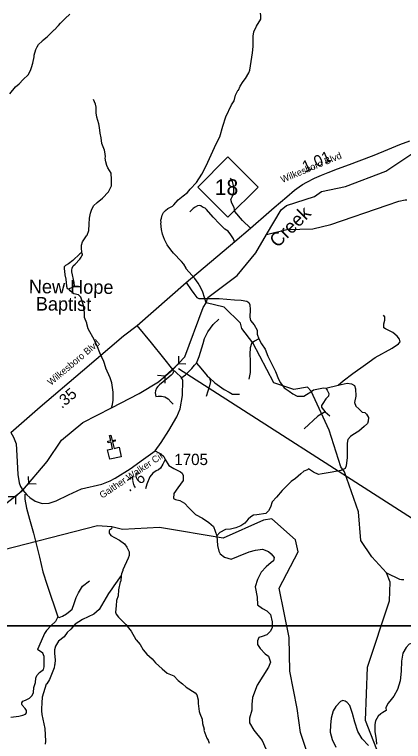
# Model space of a CAD drawing. Extents: x 1159738 to 1321356, y 736314 to 882035.
# Drawn here: x 1275602 to 1279907, y 809723 to 817778 of the extents above; entities that cross this region are included whole.
import ezdxf

# ---------------------------------------------------------------- set-up
doc = ezdxf.new("R2010")
doc.units = 0
for name, color, linetype in [('Exist Cultural Church CELL', 7, 'Continuous'), ('Exist Cultural Church Label', 7, 'Continuous'), ('Exist Hydrographic Creek Single Shore', 7, 'Continuous'), ('Exist Hydrographic Creek Single Shore Label', 7, 'Continuous'), ('Exist Hydrographic Misc Water Feature', 7, 'Continuous'), ('Exist Road Non-System Type 51', 7, 'Continuous'), ('Exist Road Primary NC Attributed', 7, 'Continuous'), ('Exist Road Primary NC Label', 7, 'Continuous'), ('Exist Road Primary NC Mileage Hundredths English Label', 7, 'Continuous'), ('Exist Road Primary NC Shield CELL', 7, 'Continuous'), ('Exist Road Primary NC Shield Number Label', 7, 'Continuous'), ('Exist Road Secondary Mileage Hundredths English Label', 7, 'Continuous'), ('Exist Road Secondary Structure Culvert CELL', 7, 'Continuous'), ('Exist Road Secondary Structure Culvert Number Label', 7, 'Continuous'), ('Exist Road Secondary Structure Pipe CELL', 7, 'Continuous'), ('Exist Road Secondary Type 51 Attributed', 7, 'Continuous'), ('Exist Road Secondary Type 51 Label', 7, 'Continuous'), ('Exist Road Secondary Type 51 Number Label', 7, 'Continuous'), ('Map Preparation Inset Cut Line', 7, 'Continuous')]:
    doc.layers.add(name, color=color, linetype=linetype)

msp = doc.modelspace()

# ---------------------------------------------------------------- linework, layer by layer
at = {"layer": 'Exist Cultural Church CELL'}
msp.add_lwpolyline([(1276632, 812954), (1276687.5, 812966.6), (1276670.7, 813040.9), (1276639.5, 813033.8), (1276636, 813049.4), (1276667.2, 813056.5), (1276654, 813115.1), (1276669.6, 813118.7), (1276682.9, 813060), (1276714.1, 813067), (1276717.6, 813051.5), (1276686.4, 813044.4), (1276703.1, 812970.1), (1276759.4, 812982.7), (1276782.8, 812878.9), (1276655.4, 812850.1)], close=True, dxfattribs=at)
at = {"layer": 'Exist Hydrographic Creek Single Shore'}
for points in [[(1277725, 814583.4), (1277742.9, 814642.2), (1278066, 814885.2), (1278272.7, 815139.6), (1278390.4, 815342.6), (1278553.2, 815613.3), (1278613.3, 815663.5), (1278924, 815763.7), (1278999.1, 815816.4), (1279265.9, 815872.2), (1279711.9, 816043.8), (1280068, 816279.6)], [(1277353.7, 813844.8), (1277488.4, 813984.2), (1277690.7, 814530.3), (1277725, 814583.4)], [(1275692.7, 812508.7), (1275964, 812826.5), (1276119.9, 813063), (1276358, 813258.5), (1276675.3, 813418.9), (1276983, 813577.5), (1277194.9, 813709.6), (1277353.7, 813844.8)], [(1275306, 811835.2), (1275332.9, 811933.1), (1275482.9, 812341.6), (1275692.7, 812508.7)]]:
    msp.add_lwpolyline(points, dxfattribs=at)
at = {"layer": 'Exist Hydrographic Misc Water Feature'}
for points in [[(1275550.9, 816898.8), (1275613.3, 816976.9), (1275653.2, 817010.2), (1275698.3, 817058.7), (1275751.4, 817108.6), (1275778.9, 817159.7), (1275789.9, 817191.4), (1275803.4, 817238.9), (1275817.6, 817310.5), (1275818.1, 817326.5), (1275836, 817389.9), (1275851, 817421.5), (1275867.7, 817444.9), (1275908.9, 817483.7), (1275911.2, 817491.6), (1275964.4, 817529.9), (1276041.4, 817609), (1276046.8, 817611.4), (1276075.9, 817646.5), (1276090.3, 817658), (1276109, 817681.4), (1276162.7, 817735.8), (1276212.2, 817782.2)], [(1277725, 814583.4), (1277685, 814703.5), (1277664.4, 814748.2), (1277634.2, 814801.9), (1277597.9, 814855.1), (1277502.8, 814961.3), (1277501, 814969.4), (1277474.3, 815012.2), (1277449.3, 815043), (1277360, 815135.8), (1277331, 815170.7), (1277292.7, 815225.9), (1277262.8, 815283.7), (1277238.4, 815345.6), (1277228.4, 815397.7), (1277222.1, 815468.1), (1277224.2, 815474.1), (1277223, 815498.1), (1277227.7, 815522), (1277236.7, 815553.7), (1277251.7, 815585.3), (1277274.3, 815608.6), (1277299, 815627.8), (1277349.9, 815656.2), (1277366.3, 815669.7), (1277411.9, 815724.3), (1277467.4, 815770.5), (1277516.5, 815805), (1277547.2, 815844.9), (1277615.9, 815915.9), (1277674.7, 816008), (1277723.6, 816102.5), (1277832.3, 816344.2), (1277875.5, 816421.8), (1277909.1, 816540.8), (1277942.3, 816643.8), (1278002.4, 816777.9), (1278031.7, 816821), (1278049.7, 816884.4), (1278073.2, 816935.7), (1278079.4, 816941.5), (1278098.7, 816982.9), (1278132.4, 817037.9), (1278157.3, 817069.1), (1278195.2, 817131.9), (1278206.2, 817163.6), (1278235.8, 817355), (1278243.4, 817425.6), (1278241.7, 817538.6), (1278251.1, 817586.2), (1278279.1, 817649.4), (1278327.5, 817727.9), (1278328.7, 817767.9), (1278325.4, 817791.9)], [(1276348.4, 815136.8), (1276341.4, 815197.7), (1276342.2, 815221.7), (1276355.3, 815261.3), (1276397.1, 815325.8), (1276405.5, 815331.7), (1276422.9, 815383.5), (1276429.3, 815456.8), (1276431.4, 815523), (1276441, 815578.7), (1276452, 815610.3), (1276477.5, 815657.6), (1276516.7, 815696.3), (1276574.1, 815742.6), (1276640.3, 815812.5), (1276674.4, 815879.4), (1276676.5, 815951.3), (1276670.6, 816019.5), (1276634.5, 816080.7), (1276623.2, 816105), (1276612.4, 816145.4), (1276605.7, 816185.6), (1276608.1, 816201.6), (1276605.2, 816233.7), (1276596.3, 816273.9), (1276569.8, 816349.6), (1276562.5, 816411), (1276548.2, 816465.2), (1276542, 816527.6), (1276533.3, 816567.9), (1276511.5, 816640.6), (1276506.9, 816688.8), (1276506.9, 816752.8), (1276499.9, 816785), (1276475.5, 816837.8)], [(1278390.4, 815342.6), (1278618, 815396), (1278902.2, 815403.9), (1279102.7, 815449.9), (1279725.3, 815667.7), (1279854.7, 815709.6), (1279927.2, 815725.4), (1279943.9, 815724.2)], [(1276348.4, 815136.8), (1276337.5, 815133.9), (1276323.2, 815126.3), (1276249, 815054.6), (1276199.8, 815016.2), (1276167.2, 814997.2), (1276152.8, 814983.6), (1276150.6, 814975.7), (1276154.9, 814919.5), (1276158.6, 814911.4), (1276158.1, 814895.4), (1276168.6, 814847.1), (1276178.1, 814766.8), (1276183.5, 814742.6), (1276204.2, 814739.8)], [(1276204.2, 814739.8), (1276252.1, 814762.5), (1276264.4, 814772.1), (1276261.5, 814808.2), (1276237.2, 814929), (1276235.7, 814945), (1276238.4, 814968.9), (1276249.1, 814992.6), (1276273.8, 815013.9), (1276323.4, 815066.3), (1276340.1, 815089.8), (1276348.6, 815105.5), (1276352.4, 815114), (1276353.5, 815123.3), (1276348.4, 815136.8)], [(1276675.3, 813418.9), (1276686.6, 813458.6), (1276694.1, 813506.4), (1276695.3, 813546.4), (1276692.7, 813594.5), (1276677.9, 813699), (1276661.8, 813751.2), (1276612.2, 813859.2), (1276613, 813865), (1276589, 813933.8), (1276545.9, 814031.1), (1276521.9, 814095.9), (1276488.1, 814169), (1276417.9, 814295.2), (1276403.4, 814351.9), (1276403.9, 814359.6), (1276377.8, 814420.5), (1276375.6, 814480.6), (1276368.5, 814512.8), (1276370.8, 814520.7), (1276367.5, 814544.8), (1276336.5, 814645.8), (1276311.4, 814672.6), (1276257.7, 814684.3), (1276242, 814692.8), (1276216.7, 814715.6), (1276204.2, 814739.8)], [(1279637.1, 809568.6), (1279488, 809955.7), (1279510, 810546.1), (1279754, 811283.1), (1279759, 811489.8), (1279720, 811592.4), (1279557, 811769.6), (1279437, 811949.3), (1279411, 812268.3), (1279254.9, 812711.2), (1279215, 812764.6), (1279083, 813174.3), (1278884.9, 813604.9), (1278844.9, 813648.5), (1278693.9, 813625.2), (1278470.9, 813698.6), (1278239.9, 814139.8), (1278117.9, 814299.9), (1278103, 814359.2), (1277924, 814536.8), (1277725, 814583.4)], [(1278971.1, 807924.3), (1278851, 808136.8), (1278838.1, 808629.4), (1278926, 809143.1), (1278952, 809185.2), (1278938, 809316.7), (1278767, 809822.4), (1278732, 810089.1), (1278651, 810501), (1278643, 810875.4), (1278531, 811422.5), (1278742, 811825.3), (1278710.9, 811957.3), (1278450, 812189.1), (1278357.9, 812174.5), (1277910.9, 811976.6), (1277204.9, 812095.9), (1276796, 812071.2), (1276677.4, 812101), (1276521.9, 812112.8), (1275339, 811808.3), (1275306, 811835.2)], [(1276677.4, 812101), (1276674.6, 812080.8), (1276654, 812063.4), (1276649.8, 812055.6), (1276649, 812031.6), (1276660.5, 812015.2), (1276668.3, 812007), (1276707.6, 811981.7), (1276762.7, 811954), (1276817.5, 811912.3), (1276846.4, 811877.4), (1276870.8, 811824.6), (1276869.6, 811784.6), (1276860.7, 811752.9), (1276800.8, 811626.8), (1276800.5, 811618.8), (1276785.4, 811581.2), (1276783, 811561.2)], [(1276783, 811561.2), (1276699.3, 811447.9), (1276680.2, 811414.5), (1276640.6, 811363.7), (1276537.2, 811185), (1276481.5, 811132.7), (1276355.7, 811074.6), (1276274.1, 811023.2), (1276224.4, 810968.7), (1276183.3, 810930), (1276149.7, 810883), (1276088.2, 810833), (1276056.5, 810777.9), (1276045.3, 810738.3), (1276044.1, 810698.3), (1276049.9, 810626.1), (1276048.4, 810578.2), (1276044.2, 810570.3), (1276039.2, 810538.4), (1275987.2, 810408.1), (1275958.8, 810360.1), (1275953.6, 810357.1), (1275909.3, 810214.5), (1275908.6, 810190.5), (1275904.1, 810174.6), (1275900.6, 810062.7), (1275903.5, 810022.6), (1275937.9, 809866.3), (1275946.4, 809725.3), (1275941.4, 809693.4)], [(1276783, 811561.2), (1276776.9, 811499.5), (1276772.6, 811491.6), (1276753.9, 811404.2), (1276747.9, 811336.3), (1276730.3, 811284.9), (1276728.5, 811225), (1276720.4, 811157.2), (1276727.7, 811133), (1276752.7, 811100.2), (1276832.3, 811019.6), (1276894, 810943.7), (1276943.2, 810852.7), (1276949.1, 810850), (1276991.6, 810796.6), (1277025.8, 810739.5), (1277066.4, 810692.3), (1277124.8, 810638.5), (1277161.5, 810595.3), (1277235.4, 810527), (1277290, 810481.2), (1277365.1, 810448.9), (1277411.6, 810399.4), (1277462.5, 810361.8), (1277503.4, 810324.5), (1277599.6, 810263.5), (1277618.8, 810238.9), (1277633.2, 810184.4), (1277634, 810144.4), (1277647.2, 810055.9), (1277652.6, 810031.8), (1277678.7, 809971), (1277683.7, 809921.1), (1277699.5, 809858.5), (1277699, 809850.3), (1277732.3, 809761.2), (1277745.6, 809736.8), (1277756.6, 809704.5)], [(1279720, 811592.4), (1279863, 811522.7), (1279886.9, 811518), (1279910.9, 811517.2)]]:
    msp.add_lwpolyline(points, dxfattribs=at)
at = {"layer": 'Exist Road Non-System Type 51'}
for p, q in [((1279048.5, 813638.9), (1279185.9, 813672.1)), ((1279041.3, 813375.5), (1279092.3, 813330.1))]:
    msp.add_line(p, q, dxfattribs=at)
for points in [[(1278212.6, 815410.5), (1278127.1, 815495.3), (1278039.2, 815597.4), (1278033.5, 815640), (1278008, 815688.2), (1277996.7, 815727.9), (1278016.5, 815764.8), (1278027.9, 815810.2), (1278030.7, 815869.8), (1278016.5, 815929.3), (1277993.8, 815963.4)], [(1278038.2, 815259.8), (1278024.6, 815292.8), (1277996.2, 815337.1), (1277965.5, 815378), (1277929.2, 815401.8), (1277872.4, 815457.5), (1277802.1, 815532.5), (1277727.2, 815617.7), (1277711.3, 815631.3), (1277682.9, 815644.9), (1277662.5, 815657.4), (1277647.7, 815660.8), (1277627.3, 815658.6), (1277601.2, 815643.8), (1277580.7, 815629), (1277541, 815590.4)], [(1277502.5, 814809.9), (1277558.1, 814728), (1277585.1, 814687.3), (1277619.1, 814643.3), (1277643.2, 814633), (1277670.1, 814630.2), (1277865.7, 814631.6), (1278038.6, 814618.8), (1278109.5, 814614.6), (1278174.7, 814601.8), (1278195.9, 814586.2), (1278205.9, 814560.7), (1278208.7, 814511), (1278205.9, 814425.9), (1278214.4, 814386.2), (1278255.5, 814340.8), (1278289.5, 814281.3), (1278289.5, 814237.3), (1278307.5, 814183)], [(1279185.9, 813672.1), (1279239.3, 813720.5), (1279346.2, 813802), (1279488.6, 813898.7), (1279593, 813977.6), (1279781.2, 814082), (1279852.5, 814127.9), (1279870.3, 814153.3), (1279865.2, 814181.3), (1279837.2, 814214.4), (1279791.4, 814255.2), (1279707.4, 814295.9), (1279689.6, 814306.1), (1279689.6, 814349.4), (1279699.8, 814392.6), (1279699.8, 814428.3), (1279687.1, 814448.7)], [(1277615.3, 813914.1), (1277646.5, 813990), (1277689, 814131.8), (1277706, 814189.9), (1277740.1, 814262.3), (1277771.2, 814304.8), (1277802.4, 814344.5), (1277861.9, 814401.3)], [(1278307.5, 814183), (1278258.2, 814158.9), (1278225.6, 814133.4), (1278211.4, 814083.7), (1278207.2, 814014.2), (1278211.4, 813941.9), (1278208.6, 813810), (1278194.4, 813737.7)], [(1278307.5, 814183), (1278335.9, 814127.7), (1278375.5, 814069.6), (1278406.7, 813991.6), (1278450.7, 813905), (1278488.9, 813821.4), (1278522.9, 813736.3), (1278547, 813696.5), (1278588.1, 813641.2), (1278643.2, 813603.4), (1278684.3, 813575), (1278729.6, 813550.9), (1278765.1, 813548.1), (1278806.2, 813550.9), (1278834.5, 813567.9), (1278882.7, 813597.7), (1278911, 813619), (1278964.9, 813630.3), (1279021.6, 813641.7), (1279048.5, 813638.9)], [(1277444.4, 813749.4), (1277493.4, 813785.7), (1277565.9, 813854.3), (1277595.7, 813891.2), (1277615.3, 813914.1)], [(1277615.3, 813914.1), (1277665.4, 813860), (1277734.4, 813775.8), (1277759.9, 813751.7)], [(1277361, 813821), (1277353.8, 813801.2), (1277337.1, 813781.3), (1277288.6, 813740.7), (1277208.3, 813675.5), (1277187.9, 813654.8), (1277173.7, 813639.2), (1277162.2, 813608.6), (1277159.2, 813585.5), (1277164.9, 813547.2), (1277190.1, 813549.8), (1277229.8, 813551.3), (1277265.2, 813541.3), (1277302.1, 813520.1), (1277334.7, 813484.6), (1277357.4, 813459.1)], [(1277759.9, 813751.7), (1277772.5, 813711.3), (1277761.1, 813664.5), (1277721.4, 813545.4)], [(1277759.9, 813751.7), (1277818.9, 813695.5), (1277920.9, 813623.1), (1277979, 813593.4), (1278015.9, 813572.1), (1278091, 813573.5)], [(1279185.9, 813672.1), (1279285.1, 813695), (1279333.4, 813684.9), (1279364, 813667), (1279376.7, 813631.4), (1279379.2, 813549.9), (1279366.5, 813478.6), (1279379.2, 813440.4), (1279412.3, 813407.3), (1279450.5, 813371.7), (1279478.5, 813369.2), (1279498.8, 813351.3), (1279519.2, 813314.6), (1279516.6, 813273.9), (1279509, 813248.4), (1279473.4, 813212.8), (1279412.3, 813161.9), (1279346.2, 813121.1), (1279320.7, 813100.8), (1279292.7, 813067.7), (1279285.1, 813026.9), (1279285.1, 812871.6), (1279272.4, 812777.4), (1279262.2, 812749.4), (1279213.9, 812724), (1279117.2, 812706.1), (1279007.8, 812688.3), (1278967.1, 812683.2), (1278911.1, 812706.1), (1278857.7, 812744.3), (1278843.4, 812734.4), (1278802.7, 812716.6), (1278772.2, 812688.6), (1278713.7, 812637.6), (1278665.3, 812604.5), (1278564.2, 812504.3), (1278500.6, 812430.5), (1278454.8, 812379.5), (1278437, 812318.4), (1278414.1, 812280.2), (1278383.5, 812249.7), (1278284.3, 812234.4), (1278248.7, 812231.9), (1278218.2, 812211.5), (1278187.6, 812186), (1278152, 812142.8), (1278106.2, 812112.2), (1278050.2, 812091.8), (1277994.3, 812076.6), (1277938.3, 812071.5), (1277874.7, 812038.4), (1277840.3, 812002.7)], [(1279048.5, 813638.9), (1279062.7, 813617.6), (1279079.7, 813577.9), (1279078.3, 813548.1), (1279048.5, 813519.7), (1279015.9, 813468.7), (1278998.9, 813446), (1279000.3, 813428.9), (1279017.3, 813403.4), (1279041.3, 813375.5)], [(1279041.3, 813375.5), (1278960.5, 813327.3), (1278807.4, 813186.9)], [(1277156.9, 812942.4), (1277192.8, 812924.6), (1277224, 812906.1), (1277253.7, 812879.2), (1277260.8, 812867.9), (1277267.9, 812848)], [(1277267.9, 812848), (1277245.2, 812795.5), (1277216.9, 812750.1), (1277195.6, 812733.1), (1277171.5, 812720.3), (1277133.2, 812694.8), (1277097.8, 812655.1), (1277066.6, 812575.7), (1277051, 812521.8)], [(1277267.9, 812848), (1277311.1, 812781.8), (1277367.1, 812746.2), (1277438.4, 812710.5), (1277458.7, 812695.2), (1277468.9, 812669.8), (1277468.9, 812613.8), (1277407.8, 812532.3), (1277367.1, 812471.2), (1277362, 812415.2), (1277382.4, 812405), (1277433.3, 812394.8), (1277484.1, 812364.3), (1277529.9, 812313.3), (1277606.3, 812237), (1277682.6, 812196.2), (1277753.8, 812150.4), (1277804.7, 812104.6), (1277840.3, 812002.7)], [(1275714.5, 812464), (1275714.5, 812406.6), (1275734.3, 812307.6), (1275766, 812184.9), (1275811.8, 812031.2), (1275876.7, 811765.6), (1275916.4, 811603.9), (1275961.8, 811453.6), (1276080.7, 811104.2)], [(1277840.3, 812002.7), (1277848.5, 811894.2), (1277863.8, 811833.1), (1277879, 811802.6), (1277924.8, 811766.9), (1278001.1, 811741.5), (1278082.6, 811777.1), (1278199.6, 811822.9), (1278270.8, 811843.3), (1278347.2, 811853.5), (1278413.3, 811828), (1278443.8, 811802.6), (1278474.4, 811761.8), (1278469.3, 811726.2), (1278443.8, 811705.8), (1278387.9, 811660), (1278331.9, 811598.9), (1278291.2, 811517.4), (1278265.7, 811435.9), (1278286.1, 811323.9), (1278291.2, 811237.3), (1278347.2, 811196.6), (1278393, 811171.1), (1278433.7, 811130.4), (1278454, 811048.9), (1278454, 810987.8), (1278433.7, 810947.1), (1278393, 810906.4), (1278342.1, 810886), (1278306.4, 810875.8), (1278291.2, 810840.2), (1278291.2, 810799.4), (1278321.7, 810753.6), (1278377.7, 810692.5), (1278413.3, 810667), (1278433.7, 810600.8), (1278413.3, 810544.8), (1278286.1, 810346.2), (1278235.2, 810208.8), (1278230.1, 810132.4), (1278230.1, 810071.3), (1278204.7, 809979.6), (1278204.7, 809928.7), (1278250.5, 809847.2), (1278342.1, 809735.2), (1278382.5, 809641.3)], [(1276080.7, 811104.2), (1276097.7, 811098.5), (1276134.5, 811112.7), (1276177.1, 811138.2), (1276218.2, 811169.4), (1276239.4, 811189.3), (1276262.1, 811251.7), (1276284.8, 811318.4), (1276310.3, 811369.4), (1276355.6, 811443.2), (1276432.5, 811503)], [(1276080.7, 811104.2), (1276070.5, 811082.1), (1276054.6, 811054.4), (1276009.1, 811006.9), (1275955.7, 810953.4), (1275933.9, 810919.8), (1275896.4, 810834.6), (1275856.8, 810743.5)], [(1275561.7, 809992.8), (1275648.9, 810005.4), (1275693.6, 810012.9), (1275721.8, 810024.8), (1275733.7, 810041.2), (1275733.7, 810068), (1275718.9, 810088.8), (1275686.1, 810126), (1275681.7, 810135), (1275681.7, 810152.9), (1275695, 810170.7), (1275721.8, 810181.1), (1275766.5, 810202), (1275797.7, 810233.3), (1275811.1, 810264.5), (1275817.1, 810322.6), (1275833.5, 810377.7), (1275839.4, 810423.9), (1275848.3, 810455.2), (1275878.1, 810486.5), (1275922.7, 810519.8), (1275930.1, 810549.6), (1275928.6, 810582.4), (1275931.6, 810628.5), (1275931.6, 810664.3), (1275915.2, 810700), (1275856.8, 810743.5)], [(1279996.7, 810808.3), (1279971.1, 810802.4), (1279935.7, 810763), (1279900.3, 810702), (1279886.5, 810611.4), (1279880.6, 810501.1), (1279870.7, 810396.7), (1279841.2, 810298.3), (1279799.9, 810223.4), (1279756.6, 810168.3), (1279733, 810142.7), (1279713.3, 810097.4), (1279715.3, 810066.5)], [(1279522, 809680.2), (1279451.2, 809751), (1279401.9, 809834.7), (1279367.6, 809937.7), (1279341.8, 810032.1), (1279311.8, 810122.3), (1279283.9, 810156.6), (1279260.3, 810171.6), (1279236.7, 810175.9), (1279208.9, 810165.2), (1279159.5, 810109.4), (1279129.5, 810062.2), (1279108.1, 809982.8), (1279099.5, 809905.5), (1279095.2, 809826.1), (1279116.6, 809744.5), (1279157.4, 809660.8)], [(1279715.3, 810066.5), (1279680.7, 810045), (1279657.1, 810030), (1279627.1, 810004.2), (1279599.2, 809952.7), (1279590.6, 809909.8), (1279588.5, 809834.7), (1279603.5, 809742.4), (1279609.9, 809693)]]:
    msp.add_lwpolyline(points, dxfattribs=at)
at = {"layer": 'Exist Road Primary NC Attributed'}
for points in [[(1276960.8, 814330.9), (1277502.5, 814809.9), (1278041.3, 815263.9), (1278212.6, 815410.5), (1278418.3, 815590), (1278477.5, 815640.8), (1278616.5, 815759.4), (1278701.1, 815830.7), (1278754.3, 815870.7), (1278790.2, 815894.4), (1278836.1, 815921), (1278920.7, 815965.7), (1279001.7, 815999.6), (1279074.2, 816027.4), (1279178.2, 816068.5), (1279308.2, 816115.1), (1279415.3, 816156.4), (1279582.9, 816219.8), (1279735.6, 816283), (1279865.4, 816336.5), (1279977.3, 816377.2)], [(1275560.2, 813147), (1275885.8, 813429.7), (1276353.5, 813830.9), (1276806.5, 814217.3), (1276960.8, 814330.9)]]:
    msp.add_lwpolyline(points, dxfattribs=at)
at = {"layer": 'Exist Road Primary NC Shield CELL'}
msp.add_lwpolyline([(1277631.1, 815866.9), (1277964.1, 816199.9), (1278297.1, 815866.9), (1277964.1, 815533.9)], close=True, dxfattribs=at)
at = {"layer": 'Exist Road Secondary Structure Culvert CELL'}
for p, q in [((1277417.6, 813992.3), (1277416, 813909)), ((1277416, 813909), (1277269.4, 813775.4)), ((1277499.1, 813902.9), (1277416, 813909)), ((1277186.3, 813781.5), (1277269.4, 813775.4)), ((1277267.8, 813692.1), (1277269.4, 813775.4))]:
    msp.add_line(p, q, dxfattribs=at)
at = {"layer": 'Exist Road Secondary Structure Culvert Number Label'}
msp.add_line((1277417.6, 813856.6), (1280975.7, 811571.3), dxfattribs=at)
at = {"layer": 'Exist Road Secondary Structure Pipe CELL'}
for p, q in [((1275754.4, 812659.8), (1275756.4, 812576.6)), ((1275756.4, 812576.6), (1275615.6, 812436.8)), ((1275839.6, 812574), (1275756.4, 812576.6)), ((1275532.3, 812439.4), (1275615.6, 812436.8)), ((1275617.5, 812353.6), (1275615.6, 812436.8))]:
    msp.add_line(p, q, dxfattribs=at)
at = {"layer": 'Exist Road Secondary Type 51 Attributed'}
for points in [[(1277353.7, 813844.8), (1277255.4, 813971.7), (1277116.2, 814141.5), (1276960.8, 814330.9)], [(1275692.7, 812508.7), (1275715.1, 812481), (1275739.2, 812456), (1275771.3, 812425.6), (1275830.3, 812384.5), (1275907.9, 812358.6), (1275983.8, 812362.2), (1276063.3, 812389.9), (1276199.2, 812455.3), (1276343.8, 812523.3), (1276566.7, 812575.5), (1276658.9, 812612.9), (1276717.6, 812641.4), (1276882.4, 812743.2), (1277030.6, 812852.8), (1277156.9, 812942.4), (1277225.2, 813037.1), (1277311.6, 813169), (1277397.8, 813321.3), (1277435.7, 813409.4), (1277461.2, 813556.5), (1277466.6, 813727.8), (1277446.1, 813760.8), (1277389.4, 813812.7), (1277353.7, 813844.8)], [(1275560.2, 813147), (1275590.6, 813095.1), (1275620.9, 813020.1), (1275628.1, 812893.2), (1275638.8, 812682.3), (1275654.9, 812589.4), (1275667.7, 812548.9), (1275692.7, 812508.7)]]:
    msp.add_lwpolyline(points, dxfattribs=at)
at = {"layer": 'Map Preparation Inset Cut Line'}
for points in [[(1261974.5, 811005.5), (1261974.5, 820370.5), (1275065, 820370.5), (1275065, 829295.5), (1309748.5, 829295.5), (1309748.5, 816385.3), (1289258, 816385.3), (1289258, 811005.5)], [(1213574.8, 811005.5), (1289258, 811005.5), (1289258, 782300.2), (1274049.2, 782296.9), (1274049.2, 766757), (1213574.8, 766757)]]:
    msp.add_lwpolyline(points, close=True, dxfattribs=at)

# ---------------------------------------------------------------- texts
at = {"layer": 'Exist Cultural Church Label'}
for s, p in [('New Hope', (1275759.9, 814690.6)), ('Baptist', (1275836.9, 814498.9))]:
    msp.add_text(s, height=150, rotation=359.47389, dxfattribs=at).set_placement(p)
at = {"layer": 'Exist Hydrographic Creek Single Shore Label'}
msp.add_text('Creek', height=150, rotation=44.64288, dxfattribs=at).set_placement((1278513.8, 815186.9))
at = {"layer": 'Exist Road Primary NC Label'}
for rotation, p in [(22.57428, (1278566.7, 815912.1)), (40.03648, (1276004.5, 813663.9))]:
    msp.add_text('Wilkesboro Blvd', height=75, rotation=rotation, dxfattribs=at).set_placement(p)
at = {"layer": 'Exist Road Primary NC Mileage Hundredths English Label'}
for s, rotation, p in [('1.01', 23.85225, (1278820, 816027.3)), ('.35', 40.62663, (1276126.4, 813406.6))]:
    msp.add_text(s, height=125, rotation=rotation, dxfattribs=at).set_placement(p)
at = {"layer": 'Exist Road Primary NC Shield Number Label'}
msp.add_text('18', height=175, dxfattribs=at).set_placement((1277818.2, 815777.2))
at = {"layer": 'Exist Road Secondary Mileage Hundredths English Label'}
msp.add_text('.76', height=125, rotation=34.93868, dxfattribs=at).set_placement((1276870.7, 812486.1))
at = {"layer": 'Exist Road Secondary Type 51 Label'}
msp.add_text('Gaither Walker Cir', height=75, rotation=33.9042, dxfattribs=at).set_placement((1276573.2, 812412.7))
at = {"layer": 'Exist Road Secondary Type 51 Number Label'}
msp.add_text('1705', height=125, dxfattribs=at).set_placement((1277371, 812786.1))

doc.saveas('drawing.dxf')
